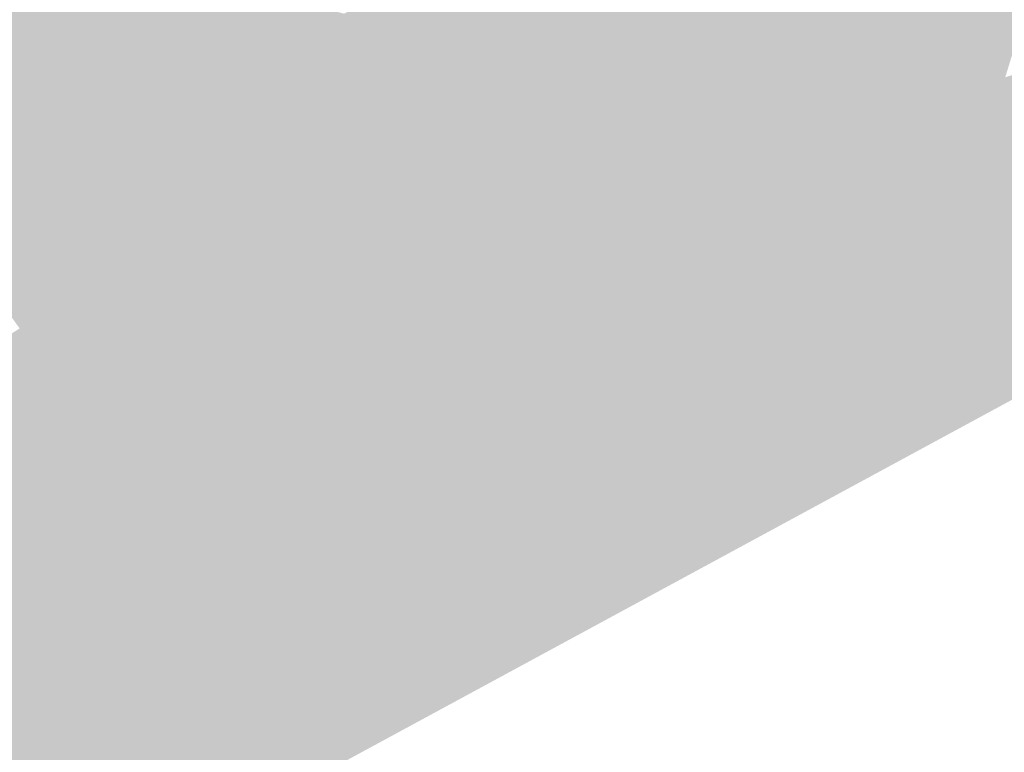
# Model space of a CAD drawing. Header units: metres. Extents: x 164696 to 183842, y 382615 to 387356.
# Tile 989 of 1056: x 182771.04 to 182773.05, y 386672.73 to 386674.23. Entities that reach past the tile are written whole.
import ezdxf

# ---------------------------------------------------------------- set-up
doc = ezdxf.new("R2010")
doc.units = ezdxf.units.M
doc.layers.add('C3D-SURFACE_TINSURFACE', color=7, linetype='Continuous')

msp = doc.modelspace()

# ---------------------------------------------------------------- linework, layer by layer
at = {"layer": 'C3D-SURFACE_TINSURFACE', "color": 1, "linetype": 'Continuous', "lineweight": -3, "true_color": 0xe60000}
for points in [[(182773.2147, 386674.6307), (182772.523, 386674.2681), (182773.0288, 386674.1025)], [(182773.2147, 386674.6307), (182773.0288, 386674.1025), (182773.0562, 386674.1155)], [(182775.0946, 386674.5529), (182772.2839, 386673.1402), (182769.6997, 386671.6278)], [(182775.0946, 386674.5529), (182773.5604, 386673.9574), (182772.2839, 386673.1402)], [(182772.2033, 386674.0768), (182772.523, 386674.2681), (182772.4992, 386674.3046)], [(182772.133, 386673.8209), (182772.3824, 386673.7563), (182772.523, 386674.2681)], [(182772.133, 386673.8209), (182772.523, 386674.2681), (182772.2033, 386674.0768)], [(182772.3824, 386673.7563), (182772.547, 386674.221), (182772.523, 386674.2681)], [(182773.0014, 386674.0895), (182772.523, 386674.2681), (182772.547, 386674.221)], [(182773.0014, 386674.0895), (182773.0288, 386674.1025), (182772.523, 386674.2681)], [(182772.3824, 386673.7563), (182772.404, 386673.7684), (182772.547, 386674.221)], [(182772.404, 386673.7684), (182772.4256, 386673.7805), (182772.547, 386674.221)], [(182772.4256, 386673.7805), (182772.4471, 386673.7925), (182772.547, 386674.221)], [(182772.4471, 386673.7925), (182772.4687, 386673.8046), (182772.547, 386674.221)], [(182772.4687, 386673.8046), (182772.4903, 386673.8167), (182772.547, 386674.221)], [(182772.4903, 386673.8167), (182772.5993, 386674.1507), (182772.547, 386674.221)], [(182772.974, 386674.0764), (182772.547, 386674.221), (182772.5993, 386674.1507)], [(182772.974, 386674.0764), (182773.0014, 386674.0895), (182772.547, 386674.221)], [(182772.4903, 386673.8167), (182772.6078, 386674.1323), (182772.5993, 386674.1507)], [(182772.8919, 386674.0374), (182772.5993, 386674.1507), (182772.6078, 386674.1323)], [(182772.8919, 386674.0374), (182772.9193, 386674.0504), (182772.5993, 386674.1507)], [(182772.9467, 386674.0634), (182772.5993, 386674.1507), (182772.9193, 386674.0504)], [(182772.9467, 386674.0634), (182772.974, 386674.0764), (182772.5993, 386674.1507)], [(182772.5118, 386673.8288), (182772.6078, 386674.1323), (182772.4903, 386673.8167)], [(182772.5118, 386673.8288), (182772.6164, 386674.114), (182772.6078, 386674.1323)], [(182772.8645, 386674.0243), (182772.6078, 386674.1323), (182772.6164, 386674.114)], [(182772.8645, 386674.0243), (182772.8919, 386674.0374), (182772.6078, 386674.1323)], [(182773.0288, 386674.1025), (182773.0913, 386674.1267), (182773.0562, 386674.1155)], [(182773.0288, 386674.1025), (182773.5604, 386673.9574), (182773.0913, 386674.1267)], [(182772.5334, 386673.8409), (182772.6164, 386674.114), (182772.5118, 386673.8288)], [(182772.5334, 386673.8409), (182772.6296, 386674.0836), (182772.6164, 386674.114)], [(182772.8372, 386674.0113), (182772.6164, 386674.114), (182772.6296, 386674.0836)], [(182772.8372, 386674.0113), (182772.8645, 386674.0243), (182772.6164, 386674.114)], [(182772.974, 386674.0764), (182773.5604, 386673.9574), (182773.0014, 386674.0895)], [(182773.0014, 386674.0895), (182773.5604, 386673.9574), (182773.0288, 386674.1025)], [(182772.5334, 386673.8409), (182772.555, 386673.853), (182772.6296, 386674.0836)], [(182772.555, 386673.853), (182772.5765, 386673.8651), (182772.6296, 386674.0836)], [(182772.5765, 386673.8651), (182772.6221, 386673.8924), (182772.6296, 386674.0836)], [(182772.6221, 386673.8924), (182772.6963, 386673.9333), (182772.6296, 386674.0836)], [(182772.6963, 386673.9333), (182772.7705, 386673.9742), (182772.6296, 386674.0836)], [(182772.7705, 386673.9742), (182772.8372, 386674.0113), (182772.6296, 386674.0836)], [(182772.9467, 386674.0634), (182773.5604, 386673.9574), (182772.974, 386674.0764)], [(182772.8919, 386674.0374), (182773.5604, 386673.9574), (182772.9193, 386674.0504)], [(182772.9467, 386674.0634), (182772.9193, 386674.0504), (182773.5604, 386673.9574)], [(182772.8372, 386674.0113), (182773.5604, 386673.9574), (182772.8645, 386674.0243)], [(182772.8645, 386674.0243), (182773.5604, 386673.9574), (182772.8919, 386674.0374)], [(182772.7705, 386673.9742), (182773.5604, 386673.9574), (182772.8372, 386674.0113)], [(182772.6963, 386673.9333), (182773.5604, 386673.9574), (182772.7705, 386673.9742)], [(182772.6963, 386673.9333), (182772.2839, 386673.1402), (182773.5604, 386673.9574)], [(182771.2469, 386673.8941), (182770.9874, 386673.9401), (182770.939, 386673.7543)], [(182772.6221, 386673.8924), (182772.2839, 386673.1402), (182772.6963, 386673.9333)], [(182771.2469, 386673.8941), (182770.939, 386673.7543), (182770.9553, 386673.7276)], [(182771.2469, 386673.8941), (182770.9553, 386673.7276), (182771.2571, 386673.8774)], [(182772.5765, 386673.8651), (182772.2839, 386673.1402), (182772.6221, 386673.8924)], [(182771.2571, 386673.8774), (182770.9553, 386673.7276), (182770.9716, 386673.7009)], [(182771.2571, 386673.8774), (182770.9716, 386673.7009), (182771.2673, 386673.8607)], [(182772.555, 386673.853), (182772.2839, 386673.1402), (182772.5765, 386673.8651)], [(182771.2673, 386673.8607), (182770.9716, 386673.7009), (182771.2721, 386673.85)], [(182771.2721, 386673.85), (182770.9716, 386673.7009), (182770.9879, 386673.6742)], [(182771.2721, 386673.85), (182770.9879, 386673.6742), (182771.2823, 386673.8333)], [(182772.5334, 386673.8409), (182772.2839, 386673.1402), (182772.555, 386673.853)], [(182771.2823, 386673.8333), (182770.9879, 386673.6742), (182771.0138, 386673.6369)], [(182771.2823, 386673.8333), (182771.0138, 386673.6369), (182771.2985, 386673.81)], [(182772.5334, 386673.8409), (182772.5118, 386673.8288), (182772.2839, 386673.1402)], [(182772.5118, 386673.8288), (182772.4903, 386673.8167), (182772.2839, 386673.1402)], [(182771.2985, 386673.81), (182771.0138, 386673.6369), (182771.2454, 386673.7668)], [(182771.9837, 386673.8102), (182772.3609, 386673.7442), (182771.9926, 386673.8152)], [(182772.0131, 386673.7635), (182772.3073, 386673.7142), (182771.9837, 386673.8102)], [(182771.9837, 386673.8102), (182772.3073, 386673.7142), (182772.3609, 386673.7442)], [(182771.9926, 386673.8152), (182772.3609, 386673.7442), (182772.1222, 386673.8148)], [(182772.1222, 386673.8148), (182772.3824, 386673.7563), (182772.133, 386673.8209)], [(182772.1222, 386673.8148), (182772.3609, 386673.7442), (182772.3824, 386673.7563)], [(182772.4471, 386673.7925), (182772.2689, 386673.1684), (182772.4687, 386673.8046)], [(182772.4687, 386673.8046), (182772.2689, 386673.1684), (182772.2839, 386673.1402)], [(182772.4687, 386673.8046), (182772.2839, 386673.1402), (182772.4903, 386673.8167)], [(182771.5634, 386673.7975), (182771.1069, 386673.535), (182771.3723, 386673.6748)], [(182771.5634, 386673.7975), (182771.4059, 386673.7219), (182771.1069, 386673.535)], [(182772.4256, 386673.7805), (182772.2538, 386673.1966), (182772.4471, 386673.7925)], [(182772.4471, 386673.7925), (182772.2538, 386673.1966), (182772.2689, 386673.1684)], [(182771.2454, 386673.7668), (182771.0138, 386673.6369), (182771.1069, 386673.535)], [(182771.2454, 386673.7668), (182771.1069, 386673.535), (182771.3898, 386673.7578)], [(182771.9032, 386673.78), (182771.846, 386673.6975), (182771.7933, 386673.4345)], [(182771.9037, 386673.7665), (182771.9032, 386673.78), (182771.7933, 386673.4345)], [(182771.9037, 386673.7665), (182771.7933, 386673.4345), (182771.8274, 386673.4521)], [(182771.9037, 386673.7665), (182771.8274, 386673.4521), (182771.9331, 386673.7198)], [(182771.9992, 386673.7558), (182772.3073, 386673.7142), (182772.0131, 386673.7635)], [(182772.404, 386673.7684), (182772.2538, 386673.1966), (182772.4256, 386673.7805)], [(182772.3824, 386673.7563), (182772.2538, 386673.1966), (182772.404, 386673.7684)], [(182771.3898, 386673.7578), (182771.1069, 386673.535), (182771.3951, 386673.7458)], [(182771.3951, 386673.7458), (182771.1069, 386673.535), (182771.3271, 386673.6842)], [(182771.9639, 386673.7568), (182771.9452, 386673.7259), (182771.8997, 386673.4885)], [(182771.9639, 386673.7568), (182771.8997, 386673.4885), (182771.9735, 386673.7402)], [(182771.9639, 386673.7568), (182771.9735, 386673.7402), (182772.2235, 386673.6684)], [(182771.9639, 386673.7568), (182772.2235, 386673.6684), (182771.9992, 386673.7558)], [(182771.9992, 386673.7558), (182772.2235, 386673.6684), (182772.3073, 386673.7142)], [(182772.3609, 386673.7442), (182772.2152, 386673.2622), (182772.3824, 386673.7563)], [(182772.3824, 386673.7563), (182772.2152, 386673.2622), (182772.2538, 386673.1966)], [(182772.3073, 386673.7142), (182772.2152, 386673.2622), (182772.3609, 386673.7442)], [(182771.4059, 386673.7219), (182771.3271, 386673.6842), (182771.1069, 386673.535)], [(182771.9904, 386673.7088), (182771.9735, 386673.7402), (182771.8997, 386673.4885)], [(182771.9317, 386673.6971), (182771.8997, 386673.4885), (182771.9452, 386673.7259)], [(182771.9735, 386673.7402), (182771.9904, 386673.7088), (182772.2235, 386673.6684)], [(182771.9317, 386673.6971), (182771.9331, 386673.7198), (182771.8274, 386673.4521)], [(182771.9356, 386673.5085), (182771.9904, 386673.7088), (182771.8997, 386673.4885)], [(182771.9356, 386673.5085), (182772.0073, 386673.6774), (182771.9904, 386673.7088)], [(182771.9904, 386673.7088), (182772.0073, 386673.6774), (182772.1398, 386673.6227)], [(182771.9904, 386673.7088), (182772.1398, 386673.6227), (182772.2235, 386673.6684)], [(182772.2235, 386673.6684), (182772.1525, 386673.3962), (182772.3073, 386673.7142)], [(182772.3073, 386673.7142), (182772.1525, 386673.3962), (182772.1643, 386673.367)], [(182772.3073, 386673.7142), (182772.1643, 386673.367), (182772.1761, 386673.3377)], [(182772.3073, 386673.7142), (182772.1761, 386673.3377), (182772.2152, 386673.2622)], [(182771.8318, 386673.6902), (182771.799, 386673.6398), (182771.7592, 386673.4169)], [(182771.8318, 386673.6902), (182771.7592, 386673.4169), (182771.7933, 386673.4345)], [(182771.8318, 386673.6902), (182771.7933, 386673.4345), (182771.846, 386673.6975)], [(182771.9317, 386673.6971), (182771.8274, 386673.4521), (182771.8638, 386673.4686)], [(182771.9317, 386673.6971), (182771.8638, 386673.4686), (182771.8997, 386673.4885)], [(182771.3723, 386673.6748), (182771.1069, 386673.535), (182771.657, 386673.3642)], [(182771.3723, 386673.6748), (182771.657, 386673.3642), (182771.7414, 386673.6101)], [(182771.9535, 386673.5185), (182772.0073, 386673.6774), (182771.9356, 386673.5085)], [(182771.9535, 386673.5185), (182771.9894, 386673.6029), (182772.0073, 386673.6774)], [(182771.9978, 386673.5872), (182772.0073, 386673.6774), (182771.9894, 386673.6029)], [(182771.9978, 386673.5872), (182772.0242, 386673.646), (182772.0073, 386673.6774)], [(182772.0073, 386673.6774), (182772.0242, 386673.646), (182772.1398, 386673.6227)], [(182772.1266, 386673.4683), (182772.2235, 386673.6684), (182772.1398, 386673.6227)], [(182772.1266, 386673.4683), (182772.1406, 386673.4255), (182772.2235, 386673.6684)], [(182772.2235, 386673.6684), (182772.1406, 386673.4255), (182772.1525, 386673.3962)], [(182771.9894, 386673.5384), (182772.0073, 386673.5484), (182772.0242, 386673.646)], [(182771.9894, 386673.5384), (182772.0242, 386673.646), (182771.9978, 386673.5872)], [(182772.0073, 386673.5484), (182772.0411, 386673.6147), (182772.0242, 386673.646)], [(182772.0242, 386673.646), (182772.0411, 386673.6147), (182772.1398, 386673.6227)], [(182771.0138, 386673.6369), (182771.0394, 386673.6013), (182771.1069, 386673.535)], [(182771.7698, 386673.5875), (182771.7592, 386673.4169), (182771.799, 386673.6398)], [(182772.0411, 386673.6147), (182772.0791, 386673.5883), (182772.1398, 386673.6227)], [(182772.0791, 386673.5883), (182772.0839, 386673.5426), (182772.1398, 386673.6227)], [(182772.1266, 386673.4683), (182772.1398, 386673.6227), (182772.0839, 386673.5426)], [(182770.73, 386673.4049), (182771.065, 386673.5656), (182771.0394, 386673.6013)], [(182771.0394, 386673.6013), (182771.065, 386673.5656), (182771.1069, 386673.535)], [(182771.7414, 386673.6101), (182771.657, 386673.3642), (182771.691, 386673.3817)], [(182771.7414, 386673.6101), (182771.691, 386673.3817), (182771.7606, 386673.62)], [(182771.7698, 386673.5875), (182771.7606, 386673.62), (182771.691, 386673.3817)], [(182772.0073, 386673.5484), (182772.0432, 386673.5684), (182772.0411, 386673.6147)], [(182772.0432, 386673.5684), (182772.058, 386673.5833), (182772.0411, 386673.6147)], [(182772.0411, 386673.6147), (182772.058, 386673.5833), (182772.0791, 386673.5883)], [(182771.7698, 386673.5875), (182771.691, 386673.3817), (182771.7251, 386673.3993)], [(182771.7698, 386673.5875), (182771.7251, 386673.3993), (182771.7592, 386673.4169)], [(182772.0432, 386673.5684), (182772.0839, 386673.5426), (182772.058, 386673.5833)], [(182772.0791, 386673.5883), (182772.058, 386673.5833), (182772.0839, 386673.5426)], [(182770.73, 386673.4049), (182770.6891, 386673.3573), (182771.065, 386673.5656)], [(182770.6971, 386673.3416), (182771.065, 386673.5656), (182770.6891, 386673.3573)], [(182770.6971, 386673.3416), (182770.7951, 386673.3859), (182771.065, 386673.5656)], [(182770.7477, 386673.0425), (182770.9141, 386672.9801), (182771.065, 386673.5656)], [(182770.7477, 386673.0425), (182771.065, 386673.5656), (182770.7951, 386673.3859)], [(182770.9141, 386672.9801), (182771.0046, 386673.0288), (182771.065, 386673.5656)], [(182771.0046, 386673.0288), (182771.135, 386673.4843), (182771.065, 386673.5656)], [(182771.1069, 386673.535), (182771.065, 386673.5656), (182771.121, 386673.5097)], [(182771.065, 386673.5656), (182771.135, 386673.4843), (182771.121, 386673.5097)], [(182772.0073, 386673.5484), (182772.0839, 386673.5426), (182772.0432, 386673.5684)], [(182771.9894, 386673.5384), (182772.1266, 386673.4683), (182772.0073, 386673.5484)], [(182772.0073, 386673.5484), (182772.1266, 386673.4683), (182772.0839, 386673.5426)], [(182771.1069, 386673.535), (182771.121, 386673.5097), (182771.657, 386673.3642)], [(182771.9894, 386673.5384), (182772.0102, 386673.5134), (182772.1266, 386673.4683)], [(182771.5813, 386673.3288), (182771.121, 386673.5097), (182771.135, 386673.4843)], [(182771.5813, 386673.3288), (182771.6229, 386673.3466), (182771.121, 386673.5097)], [(182771.6229, 386673.3466), (182771.657, 386673.3642), (182771.121, 386673.5097)], [(182771.9356, 386673.5085), (182771.8997, 386673.4885), (182772.1406, 386673.4255)], [(182771.9535, 386673.5185), (182771.9356, 386673.5085), (182772.1266, 386673.4683)], [(182771.9356, 386673.5085), (182772.1406, 386673.4255), (182772.1266, 386673.4683)], [(182771.9535, 386673.5185), (182772.1266, 386673.4683), (182772.0102, 386673.5134)], [(182771.0046, 386673.0288), (182771.149, 386673.4589), (182771.135, 386673.4843)], [(182771.5813, 386673.3288), (182771.135, 386673.4843), (182771.149, 386673.4589)], [(182771.8638, 386673.4686), (182772.1643, 386673.367), (182771.8997, 386673.4885)], [(182771.8997, 386673.4885), (182772.1525, 386673.3962), (182772.1406, 386673.4255)], [(182771.8997, 386673.4885), (182772.1643, 386673.367), (182772.1525, 386673.3962)], [(182771.8638, 386673.4686), (182771.8274, 386673.4521), (182772.1761, 386673.3377)], [(182771.8638, 386673.4686), (182772.1761, 386673.3377), (182772.1643, 386673.367)], [(182771.0046, 386673.0288), (182771.0824, 386673.0704), (182771.149, 386673.4589)], [(182771.0824, 386673.0704), (182771.1953, 386673.3874), (182771.149, 386673.4589)], [(182771.5362, 386673.3059), (182771.149, 386673.4589), (182771.1953, 386673.3874)], [(182771.5813, 386673.3288), (182771.149, 386673.4589), (182771.5362, 386673.3059)], [(182771.8274, 386673.4521), (182771.7933, 386673.4345), (182772.1879, 386673.3084)], [(182771.8274, 386673.4521), (182772.1879, 386673.3084), (182772.1761, 386673.3377)], [(182771.7592, 386673.4169), (182772.1879, 386673.3084), (182771.7933, 386673.4345)], [(182771.7251, 386673.3993), (182771.691, 386673.3817), (182772.2152, 386673.2622)], [(182771.7251, 386673.3993), (182772.2152, 386673.2622), (182771.7592, 386673.4169)], [(182771.7592, 386673.4169), (182772.2152, 386673.2622), (182772.1879, 386673.3084)], [(182771.0824, 386673.0704), (182771.1036, 386673.0818), (182771.1953, 386673.3874)], [(182771.1249, 386673.0931), (182771.1953, 386673.3874), (182771.1036, 386673.0818)], [(182771.1249, 386673.0931), (182771.1461, 386673.1045), (182771.1953, 386673.3874)], [(182771.1674, 386673.1158), (182771.1953, 386673.3874), (182771.1461, 386673.1045)], [(182771.1674, 386673.1158), (182771.2446, 386673.3173), (182771.1953, 386673.3874)], [(182771.4911, 386673.2831), (182771.1953, 386673.3874), (182771.2446, 386673.3173)], [(182771.4911, 386673.2831), (182771.5362, 386673.3059), (182771.1953, 386673.3874)], [(182771.657, 386673.3642), (182772.2538, 386673.1966), (182771.691, 386673.3817)], [(182771.691, 386673.3817), (182772.2538, 386673.1966), (182772.2152, 386673.2622)], [(182771.6229, 386673.3466), (182772.2689, 386673.1684), (182771.657, 386673.3642)], [(182771.657, 386673.3642), (182772.2689, 386673.1684), (182772.2538, 386673.1966)], [(182771.5813, 386673.3288), (182772.2839, 386673.1402), (182771.6229, 386673.3466)], [(182771.6229, 386673.3466), (182772.2839, 386673.1402), (182772.2689, 386673.1684)], [(182771.5813, 386673.3288), (182771.5362, 386673.3059), (182772.2839, 386673.1402)], [(182772.1761, 386673.3377), (182772.1879, 386673.3084), (182772.2152, 386673.2622)], [(182771.1674, 386673.1158), (182771.1886, 386673.1271), (182771.2446, 386673.3173)], [(182771.1886, 386673.1271), (182771.2595, 386673.2312), (182771.2446, 386673.3173)], [(182771.401, 386673.2374), (182771.2446, 386673.3173), (182771.2576, 386673.2842)], [(182771.401, 386673.2374), (182771.4461, 386673.2603), (182771.2446, 386673.3173)], [(182771.4461, 386673.2603), (182771.4911, 386673.2831), (182771.2446, 386673.3173)], [(182771.2446, 386673.3173), (182771.2595, 386673.2312), (182771.2576, 386673.2842)], [(182771.4911, 386673.2831), (182772.2839, 386673.1402), (182771.5362, 386673.3059)], [(182771.3559, 386673.2146), (182771.2576, 386673.2842), (182771.2595, 386673.2312)], [(182771.401, 386673.2374), (182771.2576, 386673.2842), (182771.3559, 386673.2146)], [(182771.4461, 386673.2603), (182772.2839, 386673.1402), (182771.4911, 386673.2831)], [(182771.401, 386673.2374), (182772.2839, 386673.1402), (182771.4461, 386673.2603)], [(182771.1886, 386673.1271), (182771.2099, 386673.1385), (182771.2595, 386673.2312)], [(182771.2099, 386673.1385), (182771.2311, 386673.1498), (182771.2595, 386673.2312)], [(182771.2311, 386673.1498), (182771.2523, 386673.1612), (182771.2595, 386673.2312)], [(182771.2523, 386673.1612), (182771.2736, 386673.1725), (182771.2595, 386673.2312)], [(182771.2736, 386673.1725), (182771.2948, 386673.1838), (182771.2595, 386673.2312)], [(182771.2948, 386673.1838), (182771.3161, 386673.1952), (182771.2595, 386673.2312)], [(182771.3161, 386673.1952), (182771.3559, 386673.2146), (182771.2595, 386673.2312)], [(182771.401, 386673.2374), (182771.3559, 386673.2146), (182772.2839, 386673.1402)], [(182771.2948, 386673.1838), (182771.3559, 386673.2146), (182771.3161, 386673.1952)], [(182771.2948, 386673.1838), (182772.2839, 386673.1402), (182771.3559, 386673.2146)], [(182771.2736, 386673.1725), (182770.8, 386672.374), (182771.2948, 386673.1838)], [(182771.2948, 386673.1838), (182770.8, 386672.374), (182772.2839, 386673.1402)], [(182771.2523, 386673.1612), (182770.8, 386672.374), (182771.2736, 386673.1725)], [(182771.2311, 386673.1498), (182770.8, 386672.374), (182771.2523, 386673.1612)], [(182772.2839, 386673.1402), (182770.8, 386672.374), (182769.6997, 386671.6278)], [(182771.2099, 386673.1385), (182770.8, 386672.374), (182771.2311, 386673.1498)], [(182771.1886, 386673.1271), (182770.8, 386672.374), (182771.2099, 386673.1385)], [(182771.1674, 386673.1158), (182770.8, 386672.374), (182771.1886, 386673.1271)], [(182771.1674, 386673.1158), (182771.1461, 386673.1045), (182770.8, 386672.374)], [(182771.1249, 386673.0931), (182770.8, 386672.374), (182771.1461, 386673.1045)], [(182771.1249, 386673.0931), (182771.1036, 386673.0818), (182770.8, 386672.374)], [(182771.0824, 386673.0704), (182770.8, 386672.374), (182771.1036, 386673.0818)], [(182771.0046, 386673.0288), (182770.8, 386672.374), (182771.0824, 386673.0704)]]:
    msp.add_solid(points, dxfattribs=at)
at = {"layer": 'C3D-SURFACE_TINSURFACE', "color": 11, "linetype": 'Continuous', "lineweight": -3, "true_color": 0xff8585}
for points in [[(182772.334, 386674.5592), (182771.7035, 386674.2458), (182771.7367, 386674.1838)], [(182772.334, 386674.5592), (182771.7367, 386674.1838), (182772.3638, 386674.5112)], [(182772.3638, 386674.5112), (182771.7367, 386674.1838), (182771.7601, 386674.127)], [(182772.3638, 386674.5112), (182771.7601, 386674.127), (182772.4055, 386674.4556)], [(182772.4055, 386674.4556), (182771.7601, 386674.127), (182771.7729, 386674.0984)], [(182772.4055, 386674.4556), (182771.7729, 386674.0984), (182772.4256, 386674.4223)], [(182772.4256, 386674.4223), (182771.7729, 386674.0984), (182771.7858, 386674.0697)], [(182772.4458, 386674.3891), (182772.4256, 386674.4223), (182771.7858, 386674.0697)], [(182771.1003, 386674.3736), (182771.7367, 386674.1838), (182771.1331, 386674.392)], [(182771.7367, 386674.1838), (182771.7035, 386674.2458), (182771.1331, 386674.392)], [(182772.4458, 386674.3891), (182771.7858, 386674.0697), (182771.7987, 386674.041)], [(182772.4458, 386674.3891), (182771.7987, 386674.041), (182772.466, 386674.3558)], [(182771.1003, 386674.3736), (182770.9874, 386673.9401), (182771.2469, 386673.8941)], [(182771.0674, 386674.3553), (182770.9874, 386673.9401), (182771.1003, 386674.3736)], [(182771.1003, 386674.3736), (182771.7601, 386674.127), (182771.7367, 386674.1838)], [(182771.1003, 386674.3736), (182771.2469, 386673.8941), (182771.7601, 386674.127)], [(182771.0674, 386674.3553), (182770.9438, 386673.9201), (182770.9666, 386673.8831)], [(182771.0674, 386674.3553), (182770.947, 386673.9622), (182770.9438, 386673.9201)], [(182771.0674, 386674.3553), (182771.033, 386674.3373), (182770.947, 386673.9622)], [(182771.0674, 386674.3553), (182770.9666, 386673.8831), (182770.9874, 386673.9401)], [(182771.8115, 386674.0123), (182772.466, 386674.3558), (182771.7987, 386674.041)], [(182771.8115, 386674.0123), (182771.8244, 386673.9836), (182772.466, 386674.3558)], [(182772.466, 386674.3558), (182771.8244, 386673.9836), (182771.8836, 386673.8854)], [(182772.466, 386674.3558), (182771.8836, 386673.8854), (182772.2033, 386674.0768)], [(182772.466, 386674.3558), (182772.2033, 386674.0768), (182772.4992, 386674.3046)], [(182771.7601, 386674.127), (182771.2469, 386673.8941), (182771.2571, 386673.8774)], [(182771.7601, 386674.127), (182771.2571, 386673.8774), (182771.2673, 386673.8607)], [(182771.7729, 386674.0984), (182771.7601, 386674.127), (182771.2673, 386673.8607)], [(182771.7729, 386674.0984), (182771.2673, 386673.8607), (182771.2721, 386673.85)], [(182771.7729, 386674.0984), (182771.2721, 386673.85), (182771.2823, 386673.8333)], [(182771.7729, 386674.0984), (182771.2823, 386673.8333), (182771.2985, 386673.81)], [(182771.7858, 386674.0697), (182771.7729, 386674.0984), (182771.2985, 386673.81)], [(182771.7858, 386674.0697), (182771.2454, 386673.7668), (182771.3898, 386673.7578)], [(182771.7858, 386674.0697), (182771.2985, 386673.81), (182771.2454, 386673.7668)], [(182771.7987, 386674.041), (182771.7858, 386674.0697), (182771.3898, 386673.7578)], [(182771.8836, 386673.8854), (182772.133, 386673.8209), (182772.2033, 386674.0768)], [(182771.7987, 386674.041), (182771.3898, 386673.7578), (182771.3951, 386673.7458)], [(182771.8115, 386674.0123), (182771.7987, 386674.041), (182771.3951, 386673.7458)], [(182771.8115, 386674.0123), (182771.3271, 386673.6842), (182771.4059, 386673.7219)], [(182771.8115, 386674.0123), (182771.3951, 386673.7458), (182771.3271, 386673.6842)], [(182771.8115, 386674.0123), (182771.4059, 386673.7219), (182771.8244, 386673.9836)], [(182771.8244, 386673.9836), (182771.4059, 386673.7219), (182771.5634, 386673.7975)], [(182771.8244, 386673.9836), (182771.5634, 386673.7975), (182771.8372, 386673.955)], [(182771.8244, 386673.9836), (182771.8372, 386673.955), (182771.8836, 386673.8854)], [(182771.8501, 386673.9263), (182771.8372, 386673.955), (182771.5634, 386673.7975)], [(182771.8501, 386673.9263), (182771.8836, 386673.8854), (182771.8372, 386673.955)], [(182771.8501, 386673.9263), (182771.3723, 386673.6748), (182771.7414, 386673.6101)], [(182771.8501, 386673.9263), (182771.5634, 386673.7975), (182771.3723, 386673.6748)], [(182771.8501, 386673.9263), (182771.7414, 386673.6101), (182771.7606, 386673.62)], [(182771.8501, 386673.9263), (182771.7606, 386673.62), (182771.7698, 386673.5875)], [(182771.8501, 386673.9263), (182771.7698, 386673.5875), (182771.799, 386673.6398)], [(182771.8501, 386673.9263), (182771.799, 386673.6398), (182771.8318, 386673.6902)], [(182771.8501, 386673.9263), (182771.8318, 386673.6902), (182771.8836, 386673.8854)], [(182771.8836, 386673.8854), (182771.8318, 386673.6902), (182771.846, 386673.6975)], [(182771.8836, 386673.8854), (182771.846, 386673.6975), (182771.9032, 386673.78)], [(182771.8836, 386673.8854), (182771.9032, 386673.78), (182771.9189, 386673.8294)], [(182771.8836, 386673.8854), (182771.9189, 386673.8294), (182771.9926, 386673.8152)], [(182771.8836, 386673.8854), (182771.9926, 386673.8152), (182772.1222, 386673.8148)], [(182771.8836, 386673.8854), (182772.1222, 386673.8148), (182772.133, 386673.8209)], [(182771.9189, 386673.8294), (182771.9032, 386673.78), (182771.9037, 386673.7665)], [(182771.9543, 386673.7733), (182771.9189, 386673.8294), (182771.9037, 386673.7665)], [(182771.9189, 386673.8294), (182771.9543, 386673.7733), (182772.0131, 386673.7635)], [(182771.9189, 386673.8294), (182772.0131, 386673.7635), (182771.9837, 386673.8102)], [(182771.9189, 386673.8294), (182771.9837, 386673.8102), (182771.9926, 386673.8152)], [(182771.9543, 386673.7733), (182771.9037, 386673.7665), (182771.9331, 386673.7198)], [(182771.9543, 386673.7733), (182771.9331, 386673.7198), (182771.9317, 386673.6971)], [(182771.9543, 386673.7733), (182771.9317, 386673.6971), (182771.9452, 386673.7259)], [(182771.9543, 386673.7733), (182771.9452, 386673.7259), (182771.9639, 386673.7568)], [(182771.9543, 386673.7733), (182771.9639, 386673.7568), (182771.9992, 386673.7558)], [(182771.9543, 386673.7733), (182771.9992, 386673.7558), (182772.0131, 386673.7635)], [(182771.9714, 386673.5284), (182771.9894, 386673.6029), (182771.9535, 386673.5185)], [(182771.9714, 386673.5284), (182771.9978, 386673.5872), (182771.9894, 386673.6029)], [(182771.9714, 386673.5284), (182771.9894, 386673.5384), (182771.9978, 386673.5872)], [(182771.9714, 386673.5284), (182771.9535, 386673.5185), (182772.0102, 386673.5134)], [(182771.9714, 386673.5284), (182772.0102, 386673.5134), (182771.9894, 386673.5384)]]:
    msp.add_solid(points, dxfattribs=at)

doc.saveas('drawing.dxf')
